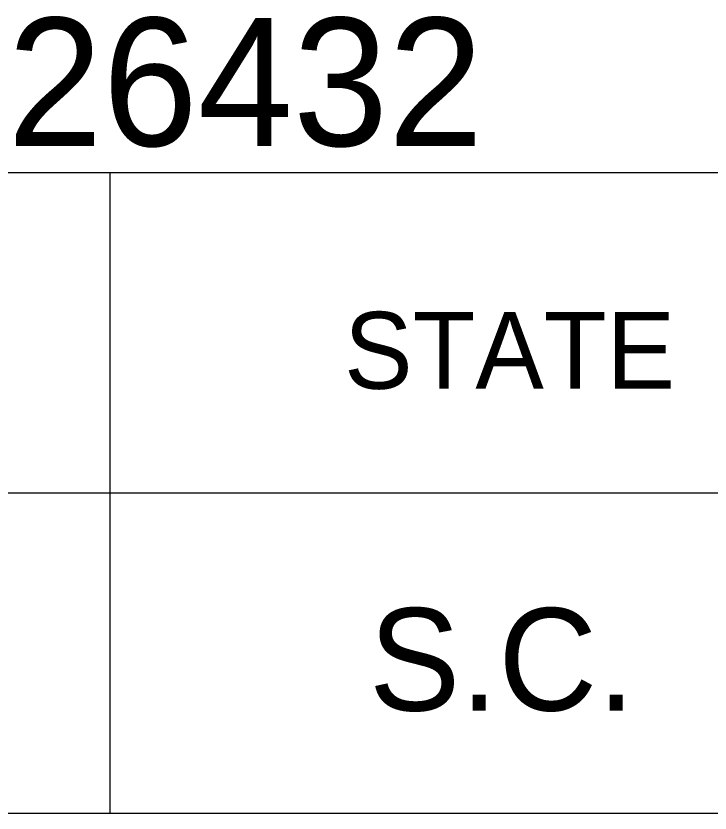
# Model space of a CAD drawing. Extents: x 1000 to 1162, y 999 to 8520.
# Drawn here: x 1135.766 to 1138.477, y 7540.046 to 7543.157 of the extents above; entities that cross this region are included whole.
import ezdxf

# ---------------------------------------------------------------- set-up
doc = ezdxf.new("R2010")
doc.units = 0
doc.layers.add('Level 20', color=7, linetype='Continuous')
doc.layers.add('Level 3', color=7, linetype='Continuous')

msp = doc.modelspace()

# ---------------------------------------------------------------- linework, layer by layer
at = {"layer": 'Level 3'}
for p, q in [((1133.055, 7542.5458), (1161.555, 7542.5458)), ((1133.055, 7542.5458), (1161.555, 7542.5458)), ((1133.055, 7542.5458), (1161.555, 7542.5458)), ((1133.055, 7542.5458), (1161.555, 7542.5458)), ((1133.055, 7542.5458), (1161.555, 7542.5458)), ((1133.055, 7542.5458), (1161.555, 7542.5458)), ((1133.055, 7542.5458), (1161.555, 7542.5458)), ((1133.055, 7542.5458), (1161.555, 7542.5458)), ((1133.055, 7542.5458), (1161.555, 7542.5458)), ((1133.055, 7542.5458), (1161.555, 7542.5458)), ((1133.055, 7542.5458), (1161.555, 7542.5458)), ((1133.055, 7542.5458), (1161.555, 7542.5458)), ((1133.055, 7542.5458), (1161.555, 7542.5458)), ((1133.055, 7542.5458), (1161.555, 7542.5458)), ((1133.055, 7542.5458), (1161.555, 7542.5458)), ((1133.055, 7542.5458), (1161.555, 7542.5458)), ((1133.055, 7542.5458), (1161.555, 7542.5458)), ((1133.055, 7542.5458), (1161.555, 7542.5458)), ((1133.055, 7542.5458), (1161.555, 7542.5458)), ((1133.055, 7542.5458), (1161.555, 7542.5458)), ((1133.055, 7542.5458), (1161.555, 7542.5458)), ((1133.055, 7542.5458), (1161.555, 7542.5458)), ((1133.055, 7542.5458), (1161.555, 7542.5458)), ((1133.055, 7542.5458), (1161.555, 7542.5458)), ((1133.055, 7542.5458), (1161.555, 7542.5458)), ((1133.055, 7542.5458), (1161.555, 7542.5458)), ((1133.055, 7542.5458), (1161.555, 7542.5458)), ((1133.055, 7542.5458), (1161.555, 7542.5458)), ((1133.055, 7542.5458), (1161.555, 7542.5458)), ((1133.055, 7542.5458), (1161.555, 7542.5458)), ((1133.055, 7542.5458), (1161.555, 7542.5458)), ((1133.055, 7542.5458), (1161.555, 7542.5458)), ((1133.055, 7542.5458), (1161.555, 7542.5458)), ((1133.055, 7542.5458), (1161.555, 7542.5458)), ((1133.055, 7542.5458), (1161.555, 7542.5458)), ((1133.055, 7542.5458), (1161.555, 7542.5458)), ((1133.055, 7542.5458), (1161.555, 7542.5458)), ((1133.055, 7542.5458), (1161.555, 7542.5458)), ((1133.055, 7542.5458), (1161.555, 7542.5458)), ((1133.055, 7542.5458), (1161.555, 7542.5458)), ((1133.055, 7542.5458), (1161.555, 7542.5458)), ((1133.055, 7542.5458), (1161.555, 7542.5458)), ((1133.055, 7542.5458), (1161.555, 7542.5458)), ((1133.055, 7542.5458), (1161.555, 7542.5458)), ((1133.055, 7542.5458), (1161.555, 7542.5458)), ((1133.055, 7542.5458), (1161.555, 7542.5458)), ((1133.055, 7542.5458), (1161.555, 7542.5458)), ((1133.055, 7542.5458), (1161.555, 7542.5458)), ((1133.055, 7542.5458), (1161.555, 7542.5458)), ((1133.055, 7542.5458), (1161.555, 7542.5458)), ((1133.055, 7542.5458), (1161.555, 7542.5458)), ((1133.055, 7542.5458), (1161.555, 7542.5458)), ((1133.055, 7542.5458), (1161.555, 7542.5458)), ((1133.055, 7542.5458), (1161.555, 7542.5458)), ((1133.055, 7542.5458), (1161.555, 7542.5458)), ((1136.1323, 7542.5458), (1136.1323, 7540.0458)), ((1136.1323, 7542.5458), (1136.1323, 7540.0458)), ((1136.1323, 7542.5458), (1136.1323, 7540.0458)), ((1136.1323, 7542.5458), (1136.1323, 7540.0458)), ((1136.1323, 7542.5458), (1136.1323, 7540.0458)), ((1136.1323, 7542.5458), (1136.1323, 7540.0458)), ((1136.1323, 7542.5458), (1136.1323, 7540.0458)), ((1136.1323, 7542.5458), (1136.1323, 7540.0458)), ((1136.1323, 7542.5458), (1136.1323, 7540.0458)), ((1136.1323, 7542.5458), (1136.1323, 7540.0458)), ((1136.1323, 7542.5458), (1136.1323, 7540.0458)), ((1136.1323, 7542.5458), (1136.1323, 7540.0458)), ((1136.1323, 7542.5458), (1136.1323, 7540.0458)), ((1136.1323, 7542.5458), (1136.1323, 7540.0458)), ((1136.1323, 7542.5458), (1136.1323, 7540.0458)), ((1136.1323, 7542.5458), (1136.1323, 7540.0458)), ((1136.1323, 7542.5458), (1136.1323, 7540.0458)), ((1136.1323, 7542.5458), (1136.1323, 7540.0458)), ((1136.1323, 7542.5458), (1136.1323, 7540.0458)), ((1136.1323, 7542.5458), (1136.1323, 7540.0458)), ((1136.1323, 7542.5458), (1136.1323, 7540.0458)), ((1136.1323, 7542.5458), (1136.1323, 7540.0458)), ((1136.1323, 7542.5458), (1136.1323, 7540.0458)), ((1136.1323, 7542.5458), (1136.1323, 7540.0458)), ((1136.1323, 7542.5458), (1136.1323, 7540.0458)), ((1136.1323, 7542.5458), (1136.1323, 7540.0458)), ((1136.1323, 7542.5458), (1136.1323, 7540.0458)), ((1136.1323, 7542.5458), (1136.1323, 7540.0458)), ((1136.1323, 7542.5458), (1136.1323, 7540.0458)), ((1136.1323, 7542.5458), (1136.1323, 7540.0458)), ((1136.1323, 7542.5458), (1136.1323, 7540.0458)), ((1136.1323, 7542.5458), (1136.1323, 7540.0458)), ((1136.1323, 7542.5458), (1136.1323, 7540.0458)), ((1136.1323, 7542.5458), (1136.1323, 7540.0458)), ((1136.1323, 7542.5458), (1136.1323, 7540.0458)), ((1136.1323, 7542.5458), (1136.1323, 7540.0458)), ((1136.1323, 7542.5458), (1136.1323, 7540.0458)), ((1136.1323, 7542.5458), (1136.1323, 7540.0458)), ((1136.1323, 7542.5458), (1136.1323, 7540.0458)), ((1136.1323, 7542.5458), (1136.1323, 7540.0458)), ((1136.1323, 7542.5458), (1136.1323, 7540.0458)), ((1136.1323, 7542.5458), (1136.1323, 7540.0458)), ((1136.1323, 7542.5458), (1136.1323, 7540.0458)), ((1136.1323, 7542.5458), (1136.1323, 7540.0458)), ((1136.1323, 7542.5458), (1136.1323, 7540.0458)), ((1136.1323, 7542.5458), (1136.1323, 7540.0458)), ((1136.1323, 7542.5458), (1136.1323, 7540.0458)), ((1136.1323, 7542.5458), (1136.1323, 7540.0458)), ((1136.1323, 7542.5458), (1136.1323, 7540.0458)), ((1136.1323, 7542.5458), (1136.1323, 7540.0458)), ((1136.1323, 7542.5458), (1136.1323, 7540.0458)), ((1136.1323, 7542.5458), (1136.1323, 7540.0458)), ((1136.1323, 7542.5458), (1136.1323, 7540.0458)), ((1136.1323, 7542.5458), (1136.1323, 7540.0458)), ((1136.1323, 7542.5458), (1136.1323, 7540.0458)), ((1133.055, 7541.2958), (1161.555, 7541.2958)), ((1133.055, 7541.2958), (1161.555, 7541.2958)), ((1133.055, 7541.2958), (1161.555, 7541.2958)), ((1133.055, 7541.2958), (1161.555, 7541.2958)), ((1133.055, 7541.2958), (1161.555, 7541.2958)), ((1133.055, 7541.2958), (1161.555, 7541.2958)), ((1133.055, 7541.2958), (1161.555, 7541.2958)), ((1133.055, 7541.2958), (1161.555, 7541.2958)), ((1133.055, 7541.2958), (1161.555, 7541.2958)), ((1133.055, 7541.2958), (1161.555, 7541.2958)), ((1133.055, 7541.2958), (1161.555, 7541.2958)), ((1133.055, 7541.2958), (1161.555, 7541.2958)), ((1133.055, 7541.2958), (1161.555, 7541.2958)), ((1133.055, 7541.2958), (1161.555, 7541.2958)), ((1133.055, 7541.2958), (1161.555, 7541.2958)), ((1133.055, 7541.2958), (1161.555, 7541.2958)), ((1133.055, 7541.2958), (1161.555, 7541.2958)), ((1133.055, 7541.2958), (1161.555, 7541.2958)), ((1133.055, 7541.2958), (1161.555, 7541.2958)), ((1133.055, 7541.2958), (1161.555, 7541.2958)), ((1133.055, 7541.2958), (1161.555, 7541.2958)), ((1133.055, 7541.2958), (1161.555, 7541.2958)), ((1133.055, 7541.2958), (1161.555, 7541.2958)), ((1133.055, 7541.2958), (1161.555, 7541.2958)), ((1133.055, 7541.2958), (1161.555, 7541.2958)), ((1133.055, 7541.2958), (1161.555, 7541.2958)), ((1133.055, 7541.2958), (1161.555, 7541.2958)), ((1133.055, 7541.2958), (1161.555, 7541.2958)), ((1133.055, 7541.2958), (1161.555, 7541.2958)), ((1133.055, 7541.2958), (1161.555, 7541.2958)), ((1133.055, 7541.2958), (1161.555, 7541.2958)), ((1133.055, 7541.2958), (1161.555, 7541.2958)), ((1133.055, 7541.2958), (1161.555, 7541.2958)), ((1133.055, 7541.2958), (1161.555, 7541.2958)), ((1133.055, 7541.2958), (1161.555, 7541.2958)), ((1133.055, 7541.2958), (1161.555, 7541.2958)), ((1133.055, 7541.2958), (1161.555, 7541.2958)), ((1133.055, 7541.2958), (1161.555, 7541.2958)), ((1133.055, 7541.2958), (1161.555, 7541.2958)), ((1133.055, 7541.2958), (1161.555, 7541.2958)), ((1133.055, 7541.2958), (1161.555, 7541.2958)), ((1133.055, 7541.2958), (1161.555, 7541.2958)), ((1133.055, 7541.2958), (1161.555, 7541.2958)), ((1133.055, 7541.2958), (1161.555, 7541.2958)), ((1133.055, 7541.2958), (1161.555, 7541.2958)), ((1133.055, 7541.2958), (1161.555, 7541.2958)), ((1133.055, 7541.2958), (1161.555, 7541.2958)), ((1133.055, 7541.2958), (1161.555, 7541.2958)), ((1133.055, 7541.2958), (1161.555, 7541.2958)), ((1133.055, 7541.2958), (1161.555, 7541.2958)), ((1133.055, 7541.2958), (1161.555, 7541.2958)), ((1133.055, 7541.2958), (1161.555, 7541.2958)), ((1133.055, 7541.2958), (1161.555, 7541.2958)), ((1133.055, 7541.2958), (1161.555, 7541.2958)), ((1133.055, 7541.2958), (1161.555, 7541.2958)), ((1133.055, 7540.0458), (1161.555, 7540.0458)), ((1133.055, 7540.0458), (1161.555, 7540.0458)), ((1133.055, 7540.0458), (1161.555, 7540.0458)), ((1133.055, 7540.0458), (1161.555, 7540.0458)), ((1133.055, 7540.0458), (1161.555, 7540.0458)), ((1133.055, 7540.0458), (1161.555, 7540.0458)), ((1133.055, 7540.0458), (1161.555, 7540.0458)), ((1133.055, 7540.0458), (1161.555, 7540.0458)), ((1133.055, 7540.0458), (1161.555, 7540.0458)), ((1133.055, 7540.0458), (1161.555, 7540.0458)), ((1133.055, 7540.0458), (1161.555, 7540.0458)), ((1133.055, 7540.0458), (1161.555, 7540.0458)), ((1133.055, 7540.0458), (1161.555, 7540.0458)), ((1133.055, 7540.0458), (1161.555, 7540.0458)), ((1133.055, 7540.0458), (1161.555, 7540.0458)), ((1133.055, 7540.0458), (1161.555, 7540.0458)), ((1133.055, 7540.0458), (1161.555, 7540.0458)), ((1133.055, 7540.0458), (1161.555, 7540.0458)), ((1133.055, 7540.0458), (1161.555, 7540.0458)), ((1133.055, 7540.0458), (1161.555, 7540.0458)), ((1133.055, 7540.0458), (1161.555, 7540.0458)), ((1133.055, 7540.0458), (1161.555, 7540.0458)), ((1133.055, 7540.0458), (1161.555, 7540.0458)), ((1133.055, 7540.0458), (1161.555, 7540.0458)), ((1133.055, 7540.0458), (1161.555, 7540.0458)), ((1133.055, 7540.0458), (1161.555, 7540.0458)), ((1133.055, 7540.0458), (1161.555, 7540.0458)), ((1133.055, 7540.0458), (1161.555, 7540.0458)), ((1133.055, 7540.0458), (1161.555, 7540.0458)), ((1133.055, 7540.0458), (1161.555, 7540.0458)), ((1133.055, 7540.0458), (1161.555, 7540.0458)), ((1133.055, 7540.0458), (1161.555, 7540.0458)), ((1133.055, 7540.0458), (1161.555, 7540.0458)), ((1133.055, 7540.0458), (1161.555, 7540.0458)), ((1133.055, 7540.0458), (1161.555, 7540.0458)), ((1133.055, 7540.0458), (1161.555, 7540.0458)), ((1133.055, 7540.0458), (1161.555, 7540.0458)), ((1133.055, 7540.0458), (1161.555, 7540.0458)), ((1133.055, 7540.0458), (1161.555, 7540.0458)), ((1133.055, 7540.0458), (1161.555, 7540.0458)), ((1133.055, 7540.0458), (1161.555, 7540.0458)), ((1133.055, 7540.0458), (1161.555, 7540.0458)), ((1133.055, 7540.0458), (1161.555, 7540.0458)), ((1133.055, 7540.0458), (1161.555, 7540.0458)), ((1133.055, 7540.0458), (1161.555, 7540.0458)), ((1133.055, 7540.0458), (1161.555, 7540.0458)), ((1133.055, 7540.0458), (1161.555, 7540.0458)), ((1133.055, 7540.0458), (1161.555, 7540.0458)), ((1133.055, 7540.0458), (1161.555, 7540.0458)), ((1133.055, 7540.0458), (1161.555, 7540.0458)), ((1133.055, 7540.0458), (1161.555, 7540.0458)), ((1133.055, 7540.0458), (1161.555, 7540.0458)), ((1133.055, 7540.0458), (1161.555, 7540.0458)), ((1133.055, 7540.0458), (1161.555, 7540.0458)), ((1133.055, 7540.0458), (1161.555, 7540.0458))]:
    msp.add_line(p, q, dxfattribs=at)

# ---------------------------------------------------------------- texts
at = {"layer": 'Level 20'}
msp.add_text('PIN NO. 26432', height=0.5, dxfattribs=at).set_placement((1133.0578, 7542.65))
at = {"layer": 'Level 3'}
for s, height, p in [('STATE', 0.3, (1137.0478, 7541.7021)), ('STATE', 0.3, (1137.0478, 7541.7021)), ('STATE', 0.3, (1137.0478, 7541.7021)), ('STATE', 0.3, (1137.0478, 7541.7021)), ('STATE', 0.3, (1137.0478, 7541.7021)), ('STATE', 0.3, (1137.0478, 7541.7021)), ('STATE', 0.3, (1137.0478, 7541.7021)), ('STATE', 0.3, (1137.0478, 7541.7021)), ('STATE', 0.3, (1137.0478, 7541.7021)), ('STATE', 0.3, (1137.0478, 7541.7021)), ('STATE', 0.3, (1137.0478, 7541.7021)), ('STATE', 0.3, (1137.0478, 7541.7021)), ('STATE', 0.3, (1137.0478, 7541.7021)), ('STATE', 0.3, (1137.0478, 7541.7021)), ('STATE', 0.3, (1137.0478, 7541.7021)), ('STATE', 0.3, (1137.0478, 7541.7021)), ('STATE', 0.3, (1137.0478, 7541.7021)), ('STATE', 0.3, (1137.0478, 7541.7021)), ('STATE', 0.3, (1137.0478, 7541.7021)), ('STATE', 0.3, (1137.0478, 7541.7021)), ('STATE', 0.3, (1137.0478, 7541.7021)), ('STATE', 0.3, (1137.0478, 7541.7021)), ('STATE', 0.3, (1137.0478, 7541.7021)), ('STATE', 0.3, (1137.0478, 7541.7021)), ('STATE', 0.3, (1137.0478, 7541.7021)), ('STATE', 0.3, (1137.0478, 7541.7021)), ('STATE', 0.3, (1137.0478, 7541.7021)), ('STATE', 0.3, (1137.0478, 7541.7021)), ('STATE', 0.3, (1137.0478, 7541.7021)), ('STATE', 0.3, (1137.0478, 7541.7021)), ('STATE', 0.3, (1137.0478, 7541.7021)), ('STATE', 0.3, (1137.0478, 7541.7021)), ('STATE', 0.3, (1137.0478, 7541.7021)), ('STATE', 0.3, (1137.0478, 7541.7021)), ('STATE', 0.3, (1137.0478, 7541.7021)), ('STATE', 0.3, (1137.0478, 7541.7021)), ('STATE', 0.3, (1137.0478, 7541.7021)), ('STATE', 0.3, (1137.0478, 7541.7021)), ('STATE', 0.3, (1137.0478, 7541.7021)), ('STATE', 0.3, (1137.0478, 7541.7021)), ('STATE', 0.3, (1137.0478, 7541.7021)), ('STATE', 0.3, (1137.0478, 7541.7021)), ('STATE', 0.3, (1137.0478, 7541.7021)), ('STATE', 0.3, (1137.0478, 7541.7021)), ('STATE', 0.3, (1137.0478, 7541.7021)), ('STATE', 0.3, (1137.0478, 7541.7021)), ('STATE', 0.3, (1137.0478, 7541.7021)), ('STATE', 0.3, (1137.0478, 7541.7021)), ('STATE', 0.3, (1137.0478, 7541.7021)), ('STATE', 0.3, (1137.0478, 7541.7021)), ('STATE', 0.3, (1137.0478, 7541.7021)), ('STATE', 0.3, (1137.0478, 7541.7021)), ('STATE', 0.3, (1137.0478, 7541.7021)), ('STATE', 0.3, (1137.0478, 7541.7021)), ('STATE', 0.3, (1137.0478, 7541.7021)), ('S.C.', 0.39999, (1137.1448, 7540.4458)), ('S.C.', 0.39999, (1137.1448, 7540.4458)), ('S.C.', 0.39999, (1137.1448, 7540.4458)), ('S.C.', 0.39999, (1137.1448, 7540.4458)), ('S.C.', 0.39999, (1137.1448, 7540.4458)), ('S.C.', 0.39999, (1137.1448, 7540.4458)), ('S.C.', 0.39999, (1137.1448, 7540.4458)), ('S.C.', 0.39999, (1137.1448, 7540.4458)), ('S.C.', 0.39999, (1137.1448, 7540.4458)), ('S.C.', 0.39999, (1137.1448, 7540.4458)), ('S.C.', 0.39999, (1137.1448, 7540.4458)), ('S.C.', 0.39999, (1137.1448, 7540.4458)), ('S.C.', 0.39999, (1137.1448, 7540.4458)), ('S.C.', 0.39999, (1137.1448, 7540.4458)), ('S.C.', 0.39999, (1137.1448, 7540.4458)), ('S.C.', 0.39999, (1137.1448, 7540.4458)), ('S.C.', 0.39999, (1137.1448, 7540.4458)), ('S.C.', 0.39999, (1137.1448, 7540.4458)), ('S.C.', 0.39999, (1137.1448, 7540.4458)), ('S.C.', 0.39999, (1137.1448, 7540.4458)), ('S.C.', 0.39999, (1137.1448, 7540.4458)), ('S.C.', 0.39999, (1137.1448, 7540.4458)), ('S.C.', 0.39999, (1137.1448, 7540.4458)), ('S.C.', 0.39999, (1137.1448, 7540.4458)), ('S.C.', 0.39999, (1137.1448, 7540.4458)), ('S.C.', 0.39999, (1137.1448, 7540.4458)), ('S.C.', 0.39999, (1137.1448, 7540.4458)), ('S.C.', 0.39999, (1137.1448, 7540.4458)), ('S.C.', 0.39999, (1137.1448, 7540.4458)), ('S.C.', 0.39999, (1137.1448, 7540.4458)), ('S.C.', 0.39999, (1137.1448, 7540.4458)), ('S.C.', 0.39999, (1137.1448, 7540.4458)), ('S.C.', 0.39999, (1137.1448, 7540.4458)), ('S.C.', 0.39999, (1137.1448, 7540.4458)), ('S.C.', 0.39999, (1137.1448, 7540.4458)), ('S.C.', 0.39999, (1137.1448, 7540.4458)), ('S.C.', 0.39999, (1137.1448, 7540.4458)), ('S.C.', 0.39999, (1137.1448, 7540.4458)), ('S.C.', 0.39999, (1137.1448, 7540.4458)), ('S.C.', 0.39999, (1137.1448, 7540.4458)), ('S.C.', 0.39999, (1137.1448, 7540.4458)), ('S.C.', 0.39999, (1137.1448, 7540.4458)), ('S.C.', 0.39999, (1137.1448, 7540.4458)), ('S.C.', 0.39999, (1137.1448, 7540.4458)), ('S.C.', 0.39999, (1137.1448, 7540.4458)), ('S.C.', 0.39999, (1137.1448, 7540.4458)), ('S.C.', 0.39999, (1137.1448, 7540.4458)), ('S.C.', 0.39999, (1137.1448, 7540.4458)), ('S.C.', 0.39999, (1137.1448, 7540.4458)), ('S.C.', 0.39999, (1137.1448, 7540.4458)), ('S.C.', 0.39999, (1137.1448, 7540.4458)), ('S.C.', 0.39999, (1137.1448, 7540.4458)), ('S.C.', 0.39999, (1137.1448, 7540.4458)), ('S.C.', 0.39999, (1137.1448, 7540.4458)), ('S.C.', 0.39999, (1137.1448, 7540.4458))]:
    msp.add_text(s, height=height, dxfattribs=at).set_placement(p)

doc.saveas('drawing.dxf')
